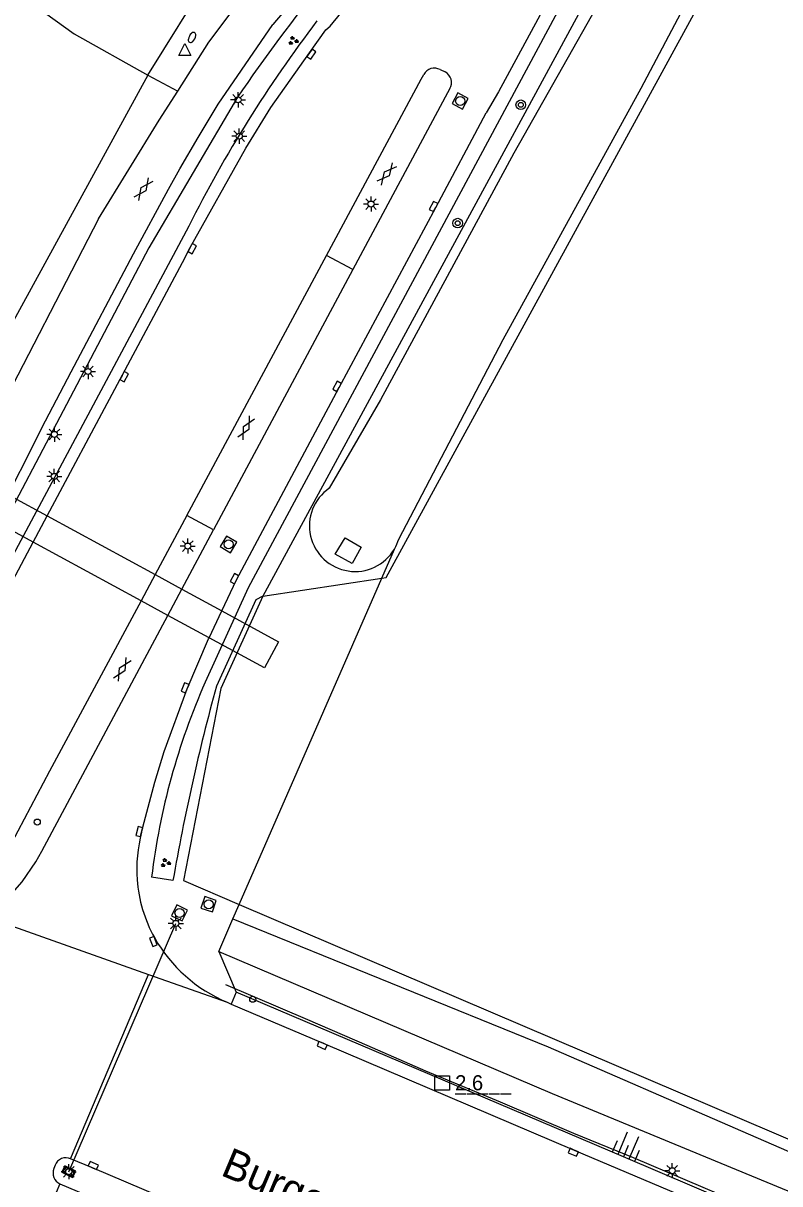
# Model space of a CAD drawing. Extents: x 136000 to 138005, y 398500 to 400500.
# Drawn here: x 136439.8 to 136502.5, y 399062 to 399158.3 of the extents above; entities that cross this region are included whole.
import ezdxf

# ---------------------------------------------------------------- set-up
doc = ezdxf.new("R2010")
doc.units = 0
for name, color, linetype in [('gg-afsc-erfafscheiding', 7, 'Continuous'), ('gg-afsc-faunaraster', 7, 'Continuous'), ('gg-anno-openbare ruimte label', 7, 'Continuous'), ('gg-knt-BGT kruinlijn', 7, 'Continuous'), ('gg-knt-verharding', 7, 'Continuous'), ('gg-kntw-bovenkant insteek waterloop', 7, 'Continuous'), ('gg-kwrk-faunavoorziening', 7, 'Continuous'), ('gg-kwrk-uitstroombak niveau min 01', 7, 'Continuous'), ('gt-anno-nummer hm paal', 7, 'Continuous'), ('gt-grn-groengrens', 7, 'Continuous'), ('gt-grn-weggrens', 7, 'Continuous'), ('gt-knt-geleideconstructie', 7, 'Continuous'), ('gt-knt-lijn portaal', 7, 'Continuous'), ('gt-symb-boom', 7, 'Continuous'), ('gt-symb-brandkraan', 7, 'Continuous'), ('gt-symb-gesloten verharding', 7, 'Continuous'), ('gt-symb-groenvak', 7, 'Continuous'), ('gt-symb-hm paal', 7, 'Continuous'), ('gt-symb-kolk', 7, 'Continuous'), ('gt-symb-lichtmast', 7, 'Continuous'), ('gt-symb-rioolschacht', 7, 'Continuous'), ('gt-symb-talud symbool', 7, 'Continuous'), ('gt-symb-verkeersregelinstallatiepaal', 7, 'Continuous'), ('gt-symb-waterafsluiter', 7, 'Continuous'), ('gt-symb-wegwijzer', 7, 'Continuous')]:
    doc.layers.add(name, color=color, linetype=linetype)

# ---------------------------------------------------------------- blocks, each defined once
blk = doc.blocks.new('gt0-LMAST')
at = {"layer": 'gt-symb-lichtmast'}
for p, q in [((-0.182, 0.173), (-0.447, 0.438)), ((-0.005, 0.246), (-0.005, 0.621)), ((0.172, 0.173), (0.437, 0.438)), ((-0.255, -0.004), (-0.63, -0.004)), ((-0.182, -0.181), (-0.447, -0.446)), ((-0.005, -0.254), (-0.005, -0.629)), ((0.437, -0.446), (0.172, -0.181)), ((0.245, -0.004), (0.62, -0.004))]:
    blk.add_line(p, q, dxfattribs=at)
blk.add_circle((-0.005, -0.004), 0.25, dxfattribs=at)
blk = doc.blocks.new('gt0-TALUD_1')
at = {"layer": 'gt-symb-talud symbool'}
for p, q in [((-1, -1), (-1, 0)), ((-0.5, -2), (-0.5, 0)), ((0, -1), (0, 0)), ((0.5, -2), (0.5, 0)), ((1, -1), (1, 0))]:
    blk.add_line(p, q, dxfattribs=at)
blk = doc.blocks.new('gt0-WW')
at = {"layer": 'gt-symb-wegwijzer'}
blk.add_lwpolyline([(-0.5, 0.295), (-0.5, -0.295), (0.5, -0.295), (0.5, 0.295), (-0.5, 0.295)], dxfattribs=at)
blk.add_lwpolyline([(-0.418, -0.212), (0.417, -0.212), (0.417, 0.212), (-0.418, 0.212)], close=True, dxfattribs=at)
blk = doc.blocks.new('gt0-KOLK')
at = {"layer": 'gt-symb-kolk'}
blk.add_lwpolyline([(0, 0), (0.375, 0), (0.375, 0.4), (-0.375, 0.4), (-0.375, 0), (0, 0)], dxfattribs=at)
blk = doc.blocks.new('gt0-HMpaal')
at = {"layer": 'gt-symb-hm paal'}
blk.add_lwpolyline([(-0.6, 0.6), (0.6, 0.6), (0.6, -0.6), (-0.6, -0.6)], close=True, dxfattribs=at)
blk = doc.blocks.new('gt0-RS')
at = {"layer": 'gt-symb-rioolschacht'}
blk.add_lwpolyline([(-0.5, -0.5), (0.5, -0.5), (0.5, 0.5), (-0.5, 0.5)], close=True, dxfattribs=at)
blk.add_circle((0, 0), 0.375, dxfattribs=at)
blk = doc.blocks.new('gt0-GESVH1')
at = {"layer": 'gt-symb-gesloten verharding'}
for p, q in [((-0.992, -0.261), (0.008, 0.239)), ((0.008, -0.261), (-0.992, 0.239)), ((0.008, 0.239), (1.008, -0.261)), ((1.008, 0.239), (0.008, -0.261))]:
    blk.add_line(p, q, dxfattribs=at)
blk = doc.blocks.new('gt0-VIPAAL')
at = {"layer": 'gt-symb-verkeersregelinstallatiepaal'}
blk.add_circle((0, 0), 0.25, dxfattribs=at)
blk = doc.blocks.new('gt0-BOOM')
at = {"layer": 'gt-symb-boom'}
for radius in [0.4, 0.2]:
    blk.add_circle((0, 0), radius, dxfattribs=at)
blk = doc.blocks.new('gt0-GRVAK')
at = {"layer": 'gt-symb-groenvak'}
for p, q in [((-0.11, 0.189), (-0.228, 0.24)), ((-0.182, 0.153), (0.088, 0.153)), ((-0.091, 0.211), (-0.156, 0.322)), ((-0.047, 0.214), (-0.047, 0.393)), ((-0.004, 0.211), (0.061, 0.322)), ((0.015, 0.189), (0.133, 0.24)), ((0.262, -0.052), (0.197, 0.059)), ((0.305, -0.049), (0.305, 0.13)), ((0.349, -0.052), (0.414, 0.059)), ((-0.245, -0.228), (-0.363, -0.177)), ((-0.318, -0.264), (-0.047, -0.264)), ((-0.226, -0.206), (-0.291, -0.095)), ((-0.183, -0.203), (-0.183, -0.024)), ((-0.139, -0.206), (-0.074, -0.095)), ((-0.12, -0.228), (-0.002, -0.177)), ((0.243, -0.074), (0.125, -0.023)), ((0.17, -0.11), (0.441, -0.11)), ((0.368, -0.074), (0.486, -0.023))]:
    blk.add_line(p, q, dxfattribs=at)
blk = doc.blocks.new('gt0-BR')
at = {"layer": 'gt-symb-brandkraan'}
for centre, radius, start, end in [((-0.244, 0), 0.206, 107.56694, 252.43307), ((0.599, -2.664), 3, 106.89205, 107.56694), ((0, -0.691), 0.938, 73.10799, 106.89205), ((-0.599, -2.664), 3, 72.43309, 73.10799), ((0.244, 0), 0.206, 287.56695, 72.43309), ((0.599, 2.664), 3, 252.43307, 253.10797), ((0, 0.691), 0.938, 253.10797, 286.89206), ((-0.599, 2.664), 3, 286.89206, 287.56695)]:
    blk.add_arc(centre, radius, start, end, dxfattribs=at)
blk = doc.blocks.new('gt0-WAFSL')
at = {"layer": 'gt-symb-waterafsluiter'}
for p, q in [((-0.5, -0.333), (0, 0.667)), ((0, 0.667), (0.5, -0.333)), ((0.5, -0.333), (-0.5, -0.333))]:
    blk.add_line(p, q, dxfattribs=at)

msp = doc.modelspace()

# ---------------------------------------------------------------- linework, layer by layer
at = {"layer": 'gg-afsc-erfafscheiding'}
msp.add_lwpolyline([(136450.129, 399154.009), (136435.77, 399127.768), (136435.967, 399124.688)], dxfattribs=at)
at = {"layer": 'gg-afsc-faunaraster'}
for p, q in [((136459.662, 399110.788), (136469.533, 399112.283)), ((136457.704, 399085.213), (136515.863, 399060.35))]:
    msp.add_line(p, q, dxfattribs=at)
for points in [[(136469.533, 399112.283), (136469.906, 399112.339), (136500.971, 399169.252)], [(136459.662, 399110.788), (136456.197, 399103.13), (136453.083, 399087.189), (136457.704, 399085.213)]]:
    msp.add_lwpolyline(points, dxfattribs=at)
at = {"layer": 'gg-knt-BGT kruinlijn'}
msp.add_lwpolyline([(136537.056, 399044.242), (136526.798, 399048.395), (136489.576, 399064.287), (136457.475, 399077.937)], dxfattribs=at)
at = {"layer": 'gg-knt-verharding'}
for p, q in [((136452.619, 399152.68), (136455.202, 399156.739)), ((136472.8, 399153.661), (136473.016, 399154.064)), ((136474.38, 399154.456), (136474.798, 399154.263)), ((136464.961, 399139.028), (136472.8, 399153.661)), ((136474.997, 399152.524), (136467.126, 399137.876)), ((136475.191, 399152.885), (136474.997, 399152.524)), ((136441.795, 399117.455), (136452.999, 399138.474)), ((136453.369, 399117.484), (136464.961, 399139.028)), ((136467.126, 399137.876), (136464.961, 399139.028)), ((136467.126, 399137.876), (136455.588, 399116.278)), ((136440.624, 399115.259), (136441.795, 399117.455)), ((136453.369, 399117.484), (136450.739, 399112.58)), ((136455.588, 399116.278), (136453.369, 399117.484)), ((136452.964, 399111.367), (136455.588, 399116.278)), ((136450.739, 399112.58), (136449.57, 399110.402)), ((136451.801, 399109.191), (136452.964, 399111.367)), ((136455.209, 399107.34), (136456.266, 399109.568)), ((136456.708, 399077.106), (136457.058, 399076.956)), ((136442.456, 399063.583), (136442.352, 399063.308))]:
    msp.add_line(p, q, dxfattribs=at)
for points in [[(136455.202, 399156.739), (136461.115, 399164.655), (136468.121, 399172.189), (136474.197, 399179.38), (136479.87, 399187.43), (136484.967, 399196.401), (136489.663, 399205.196), (136494.714, 399214.424), (136510.526, 399243.885), (136523.254, 399267.622), (136536.549, 399292.304), (136539.81, 399298.773), (136540.517, 399301.389), (136540.756, 399303.927), (136540.922, 399308.179)], [(136464.894, 399157.754), (136465.244, 399158.05), (136468.93, 399162.582), (136471.683, 399165.491), (136474.067, 399167.812), (136476.759, 399170.639), (136479.021, 399173.099), (136481.554, 399176.029), (136484.422, 399179.683), (136487.09, 399183.41), (136487.755, 399184.376), (136489.169, 399186.616), (136491.56, 399190.697), (136497.523, 399201.777), (136532.467, 399266.988), (136540.016, 399281.041), (136551.583, 399302.695)], [(136542.892, 399297.05), (136529.066, 399271.094), (136502.974, 399222.286), (136485.105, 399189.183), (136480.252, 399181.499), (136473.948, 399173.402), (136467.02, 399165.913), (136460.511, 399158.193)], [(136553.914, 399292.069), (136546.259, 399277.764), (136530.088, 399247.476), (136520.706, 399229.943), (136512.199, 399214.109), (136503.82, 399198.444), (136494.157, 399180.468), (136485.731, 399164.693), (136479.228, 399152.609), (136478.183, 399150.875)], [(136433.118, 399108.675), (136437.436, 399117.038), (136441.656, 399125.34), (136443.777, 399129.397), (136448.96, 399139.167), (136451.862, 399144.548), (136452.802, 399146.23), (136454.31, 399148.829), (136455.964, 399151.605), (136460.511, 399158.193)], [(136452.999, 399138.474), (136453.648, 399139.692), (136458.273, 399147.933), (136460.342, 399151.309), (136463.538, 399155.858), (136464.894, 399157.754)], [(136446.045, 399142.074), (136451.076, 399150.255), (136452.619, 399152.68)], [(136456.266, 399109.568), (136457.491, 399112.149), (136466.001, 399128.085), (136474.008, 399143.01), (136478.183, 399150.875)], [(136446.045, 399142.074), (136437.089, 399124.773), (136436.833, 399124.258)], [(136430.803, 399096.859), (136432.127, 399099.318), (136440.624, 399115.259)], [(136449.57, 399110.402), (136441.987, 399096.264), (136437.758, 399088.309), (136436.2, 399084.616)], [(136437.043, 399084.069), (136439.701, 399087.091), (136440.835, 399088.754), (136441.349, 399089.633), (136451.801, 399109.191)], [(136449.624, 399091.205), (136450.705, 399095.353), (136451.479, 399097.908), (136453.405, 399103.103), (136455.16, 399107.236), (136455.209, 399107.34)], [(136457.058, 399076.956), (136464.669, 399073.703), (136485.501, 399064.84), (136503.99, 399057), (136520.243, 399050.08), (136534.913, 399043.847), (136538.526, 399042.268)], [(136558.328, 399015.106), (136555.989, 399016.185), (136544.437, 399021.341), (136529.311, 399027.847), (136514.561, 399034.12), (136496.641, 399041.7), (136478.15, 399049.499), (136445.546, 399063.373), (136443.73, 399064.107)], [(136442.845, 399062.044), (136454.925, 399056.934), (136490.874, 399041.766), (136515.717, 399031.307), (136533.222, 399023.897), (136552.453, 399015.442), (136557.468, 399013.147)]]:
    msp.add_lwpolyline(points, dxfattribs=at)
for centre, radius, start, end in [((136473.892, 399153.585), 0.999, 60.74731, 151.32094), ((136474.331, 399153.385), 0.995, 329.83503, 62.00084), ((136460.881, 399088.134), 11.668, 164.74004, 184.27088), ((136460.889, 399088.139), 11.677, 184.29482, 209.10805), ((136461.537, 399088.6), 12.467, 209.50987, 247.21242), ((136443.322, 399063.289), 0.914, 63.46875, 161.24627), ((136443.236, 399062.924), 0.963, 156.53769, 246.07703)]:
    msp.add_arc(centre, radius, start, end, dxfattribs=at)
at = {"layer": 'gg-kntw-bovenkant insteek waterloop'}
for points in [[(136556.178, 399287.508), (136544.09, 399264.867), (136529.369, 399237.901), (136517.062, 399214.479), (136502.642, 399187.75), (136491.411, 399166.863), (136480.477, 399147.53), (136469.434, 399127.064), (136465.184, 399119.734)], [(136470.948, 399115.52), (136479.609, 399132.078), (136491.044, 399152.93), (136499.956, 399169.788)], [(136457.189, 399084.034), (136483.331, 399073.401), (136514.359, 399059.918)], [(136456.027, 399081.307), (136483.664, 399069.524), (136538.825, 399046.758)]]:
    msp.add_lwpolyline(points, dxfattribs=at)
for centre, start, end in [((136467.325, 399116.613), 124.44166, 329.57321), ((136467.324, 399116.613), 329.57804, 343.22159)]:
    msp.add_arc(centre, 3.785, start, end, dxfattribs=at)
at = {"layer": 'gg-kwrk-faunavoorziening'}
for p, q in [((136438.951, 399119.004), (136441.795, 399117.455)), ((136441.795, 399117.455), (136450.739, 399112.58)), ((136440.624, 399115.259), (136437.771, 399116.808)), ((136449.57, 399110.402), (136440.624, 399115.259)), ((136450.739, 399112.58), (136452.964, 399111.367)), ((136452.964, 399111.367), (136456.266, 399109.568)), ((136451.801, 399109.191), (136449.57, 399110.402)), ((136455.209, 399107.34), (136451.801, 399109.191)), ((136456.266, 399109.568), (136460.963, 399107.008))]:
    msp.add_line(p, q, dxfattribs=at)
msp.add_lwpolyline([(136460.963, 399107.008), (136459.811, 399104.841), (136455.209, 399107.34)], dxfattribs=at)
at = {"layer": 'gg-kwrk-uitstroombak niveau min 01'}
msp.add_lwpolyline([(136467.826, 399114.851), (136467.09, 399113.49), (136465.66, 399114.279), (136466.502, 399115.612), (136467.826, 399114.851)], dxfattribs=at)
at = {"layer": 'gt-grn-groengrens'}
for p, q in [((136450.129, 399154.009), (136452.619, 399152.68)), ((136453.523, 399141.462), (136429.718, 399096.948)), ((136469.533, 399112.283), (136470.588, 399114.696)), ((136457.704, 399085.213), (136469.533, 399112.283)), ((136452.219, 399087.198), (136450.449, 399087.478)), ((136457.189, 399084.034), (136457.704, 399085.213)), ((136456.027, 399081.307), (136457.189, 399084.034)), ((136456.027, 399081.307), (136457.475, 399077.937)), ((136457.475, 399077.937), (136457.058, 399076.956))]:
    msp.add_line(p, q, dxfattribs=at)
for points in [[(136559.159, 399295.123), (136501.388, 399187.735), (136459.662, 399110.788)], [(136555.357, 399292.177), (136497.542, 399184.29), (136458.456, 399111.484), (136454.888, 399103.645)], [(136450.129, 399154.009), (136455.315, 399162.328), (136458.214, 399166.351), (136460.693, 399179.324), (136460.999, 399199.705), (136458.37, 399235.086)], [(136422.839, 399175.763), (136427.344, 399169.423), (136444.021, 399157.44), (136450.129, 399154.009)], [(136457.571, 399152.163), (136450.217, 399139.668), (136430.326, 399101.867), (136429.71, 399101.183), (136428.739, 399100.546), (136424.359, 399096.824), (136420.102, 399093.657), (136418.887, 399092.147)], [(136459.662, 399110.788), (136459.097, 399110.484), (136455.819, 399103.309)]]:
    msp.add_lwpolyline(points, dxfattribs=at)
for centre, radius, start, end in [((136582.583, 399066.827), 151.362, 136.58841, 145.68181), ((136550.499, 399092.742), 108.526, 142.70439, 153.32535), ((136507.345, 399080.549), 57.316, 156.23673, 173.05641), ((136626.607, 399056.689), 177.037, 164.73186, 170.07651)]:
    msp.add_arc(centre, radius, start, end, dxfattribs=at)
at = {"layer": 'gt-grn-weggrens'}
for p, q in [((136437.043, 399084.069), (136450.203, 399079.409)), ((136443.73, 399064.107), (136450.203, 399079.409)), ((136450.203, 399079.409), (136456.708, 399077.106)), ((136442.845, 399062.044), (136439.852, 399054.968))]:
    msp.add_line(p, q, dxfattribs=at)
at = {"layer": 'gt-knt-geleideconstructie'}
for points in [[(136456.567, 399078.566), (136463.374, 399075.658), (136468.308, 399073.551)], [(136468.308, 399073.551), (136473.169, 399071.426), (136479.347, 399068.85), (136485.441, 399066.249), (136490.374, 399064.219), (136498.946, 399060.57), (136511.22, 399055.405), (136518.535, 399052.255), (136523.469, 399050.183), (136528.37, 399048.125), (136532.036, 399046.546), (136535.68, 399044.884)]]:
    msp.add_lwpolyline(points, dxfattribs=at)
at = {"layer": 'gt-knt-lijn portaal'}
msp.add_line((136443.577, 399063.041), (136452.463, 399083.644), dxfattribs=at)

# ---------------------------------------------------------------- block references
at = {"layer": 'gt-symb-boom'}
for p in [(136481.069, 399151.54), (136475.833, 399141.725)]:
    msp.add_blockref('gt0-BOOM', p, dxfattribs=at)
at = {"layer": 'gt-symb-brandkraan', "rotation": -117.26163304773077}
msp.add_blockref('gt0-BR', (136453.805, 399157.129), dxfattribs=at)
at = {"layer": 'gt-symb-gesloten verharding'}
for p, rotation in [((136469.946, 399145.807), 49.98904228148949), ((136449.759, 399144.541), 53.336407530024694), ((136458.269, 399124.737), 62.02527007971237), ((136447.998, 399104.723), 58.996932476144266)]:
    msp.add_blockref('gt0-GESVH1', p, dxfattribs=dict(at, rotation=rotation))
at = {"layer": 'gt-symb-groenvak'}
for p in [(136462.184, 399156.85), (136451.598, 399088.663)]:
    msp.add_blockref('gt0-GRVAK', p, dxfattribs=at)
at = {"layer": 'gt-symb-hm paal'}
msp.add_blockref('gt0-HMpaal', (136474.541, 399070.403), dxfattribs=at)
at = {"layer": 'gt-symb-kolk'}
for p, rotation in [((136463.538, 399155.858), -125.10468688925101), ((136474.008, 399143.01), 62.02527007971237), ((136453.648, 399139.692), -118.0253160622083), ((136447.999, 399129.094), -118.02531606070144), ((136466.001, 399128.085), 61.76909816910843), ((136457.491, 399112.149), 61.89717643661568), ((136453.405, 399103.103), 66.97450799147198), ((136449.624, 399091.205), 75.4080437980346), ((136450.785, 399082.21), 111.46106358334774), ((136464.669, 399073.703), 156.8465716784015), ((136485.501, 399064.84), 157.0496369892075), ((136445.546, 399063.373), -23.07822140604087)]:
    msp.add_blockref('gt0-KOLK', p, dxfattribs=dict(at, rotation=rotation))
at = {"layer": 'gt-symb-lichtmast'}
for p in [(136457.627, 399151.957), (136457.724, 399148.943), (136468.649, 399143.312), (136445.179, 399129.426), (136442.388, 399124.203), (136442.386, 399120.723), (136453.455, 399114.941), (136452.463, 399083.644), (136443.582, 399063.045), (136493.63, 399063.131)]:
    msp.add_blockref('gt0-LMAST', p, dxfattribs=at)
at = {"layer": 'gt-symb-rioolschacht'}
for p, rotation in [((136476.039, 399151.849), 61.76909816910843), ((136456.829, 399115.078), 59.12470831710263), ((136455.177, 399085.228), -19.03307980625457), ((136452.763, 399084.511), -25.975714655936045)]:
    msp.add_blockref('gt0-RS', p, dxfattribs=dict(at, rotation=rotation))
at = {"layer": 'gt-symb-talud symbool', "xscale": 1.0004244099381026, "yscale": 1.0004244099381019, "rotation": 156.86909051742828}
msp.add_blockref('gt0-TALUD_1', (136489.576, 399064.287), dxfattribs=at)
at = {"layer": 'gt-symb-verkeersregelinstallatiepaal'}
for p in [(136440.967, 399092.045), (136458.835, 399077.35)]:
    msp.add_blockref('gt0-VIPAAL', p, dxfattribs=at)
at = {"layer": 'gt-symb-waterafsluiter'}
msp.add_blockref('gt0-WAFSL', (136453.198, 399155.964), dxfattribs=at)
at = {"layer": 'gt-symb-wegwijzer', "rotation": -26.067027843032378}
msp.add_blockref('gt0-WW', (136443.577, 399063.041), dxfattribs=at)

# ---------------------------------------------------------------- texts
at = {"layer": 'gg-anno-openbare ruimte label'}
msp.add_text('Burgemeester Bechtweg', height=2.5, rotation=337.2, dxfattribs=at).set_placement((136456.085, 399062.792))
at = {"layer": 'gt-anno-nummer hm paal'}
msp.add_text('2.6', height=1.25, dxfattribs=at).set_placement((136475.622, 399069.799))
at = {"layer": 'gt-symb-hm paal'}
msp.add_text('_____', height=1.25, dxfattribs=at).set_placement((136475.622, 399069.799))

doc.saveas('drawing.dxf')
